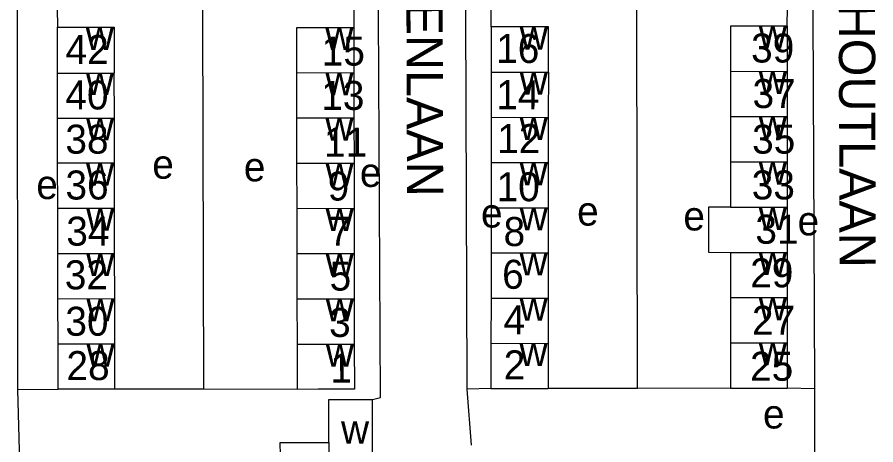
# Model space of a CAD drawing. Extents: x 159675 to 162108, y 386471 to 388472.
# Drawn here: x 161312.5 to 161430.9, y 387933.7 to 387992.6 of the extents above; entities that cross this region are included whole.
import ezdxf

# ---------------------------------------------------------------- set-up
doc = ezdxf.new("R2010")
doc.units = 0
for name, color, linetype in [('BLT_Basislijn', 7, 'Continuous'), ('BLT_Bebouwing', 7, 'Continuous'), ('BLT_Centroide', 7, 'Continuous'), ('BLT_Huisnummer', 7, 'Continuous'), ('BLT_Huisnummer_ tussenligend', 7, 'Continuous'), ('BLT_Onderverdeling_panden', 7, 'Continuous'), ('BLT_Straatnaam', 7, 'Continuous')]:
    doc.layers.add(name, color=color, linetype=linetype)

msp = doc.modelspace()

# ---------------------------------------------------------------- linework, layer by layer
at = {"layer": 'BLT_Basislijn'}
for p, q in [((161318.05, 387993.89), (161318.06, 387991.24)), ((161358.94, 387993.89), (161358.93, 387991.23)), ((161377.88, 387991.29), (161377.89, 387993.89)), ((161418.68, 387991.4), (161418.73, 387994.03)), ((161377.84, 387941.45), (161374.57, 387941.33)), ((161398.03, 387941.46), (161385.72, 387941.44)), ((161410.85, 387941.49), (161398.03, 387941.46)), ((161422.49, 387941.42), (161418.67, 387941.49)), ((161312.58, 387941.29), (161318.17, 387941.34)), ((161338.2, 387941.34), (161326, 387941.36)), ((161351.15, 387941.32), (161338.2, 387941.34)), ((161375.14, 387933.65), (161374.57, 387941.33))]:
    msp.add_line(p, q, dxfattribs=at)
for points in [[(161312.52, 387994.04), (161312.52, 387993.18), (161312.57, 387941.72), (161312.58, 387941.29)], [(161338.09, 387993.88), (161338.09, 387993.14), (161338.2, 387941.34)], [(161361.5, 387939.92), (161362.63, 387940.19), (161362.35, 387993.16), (161362.34, 387993.91)], [(161374.57, 387941.33), (161374.54, 387941.93), (161374.4, 387993.13), (161374.4, 387993.86)], [(161398.03, 387941.46), (161397.96, 387993.21), (161397.96, 387993.97)], [(161422.49, 387941.42), (161422.49, 387941.88), (161422.28, 387993.2), (161422.28, 387994.01)], [(161375.15, 387921.63), (161375.25, 387917.5), (161376.36, 387914.95), (161377.93, 387914.57), (161420.6, 387915), (161422.51, 387917.18), (161422.49, 387941.42)], [(161312.58, 387941.29), (161313.26, 387916.16), (161313.76, 387914.54), (161315.26, 387913.76), (161360.61, 387914.46), (161361.64, 387916.71), (161361.51, 387927.79)]]:
    msp.add_lwpolyline(points, dxfattribs=at)
at = {"layer": 'BLT_Bebouwing'}
for p, q in [((161318.07, 387984.92), (161318.06, 387991.24)), ((161358.93, 387991.23), (161358.94, 387985)), ((161377.88, 387991.29), (161377.87, 387985.06)), ((161418.68, 387991.4), (161418.68, 387985.16)), ((161318.09, 387978.71), (161318.07, 387984.92)), ((161351.09, 387978.75), (161351.08, 387984.98)), ((161358.94, 387985), (161358.95, 387978.76)), ((161377.87, 387985.06), (161377.87, 387978.83)), ((161385.76, 387985.05), (161385.75, 387978.82)), ((161410.86, 387985.17), (161410.86, 387978.93)), ((161418.68, 387985.16), (161418.68, 387978.93)), ((161318.1, 387972.53), (161318.09, 387978.71)), ((161325.93, 387972.55), (161325.92, 387978.73)), ((161351.1, 387972.51), (161351.09, 387978.75)), ((161358.95, 387978.76), (161358.96, 387972.52)), ((161377.87, 387978.83), (161377.86, 387972.6)), ((161385.75, 387978.82), (161385.75, 387972.59)), ((161410.86, 387978.93), (161410.86, 387972.69)), ((161418.68, 387978.93), (161418.67, 387972.68)), ((161318.12, 387966.29), (161318.1, 387972.53)), ((161325.94, 387966.31), (161325.93, 387972.55)), ((161351.11, 387966.27), (161351.1, 387972.51)), ((161358.96, 387972.52), (161358.97, 387966.29)), ((161377.86, 387972.6), (161377.86, 387966.37)), ((161385.75, 387972.59), (161385.74, 387966.36)), ((161410.86, 387972.69), (161410.86, 387966.45)), ((161418.67, 387972.68), (161418.67, 387966.45)), ((161318.13, 387960.05), (161318.12, 387966.29)), ((161325.96, 387960.07), (161325.94, 387966.31)), ((161358.97, 387966.29), (161358.98, 387960.05)), ((161377.86, 387966.37), (161377.85, 387960.14)), ((161385.74, 387966.36), (161385.74, 387960.13)), ((161418.67, 387966.45), (161418.67, 387960.21)), ((161318.14, 387953.82), (161318.13, 387960.05)), ((161325.97, 387953.83), (161325.96, 387960.07)), ((161351.14, 387953.8), (161351.12, 387960.04)), ((161358.98, 387960.05), (161358.99, 387953.81)), ((161377.85, 387960.14), (161377.85, 387953.91)), ((161385.74, 387960.13), (161385.73, 387953.9)), ((161410.86, 387960.21), (161410.86, 387953.97)), ((161418.67, 387960.21), (161418.67, 387953.97)), ((161318.16, 387947.58), (161318.14, 387953.82)), ((161325.99, 387947.6), (161325.97, 387953.83)), ((161351.15, 387947.56), (161351.14, 387953.8)), ((161358.99, 387953.81), (161359, 387947.57)), ((161377.85, 387953.91), (161377.84, 387947.68)), ((161385.73, 387953.9), (161385.73, 387947.67)), ((161410.86, 387953.97), (161410.85, 387947.73)), ((161418.67, 387953.97), (161418.67, 387947.73)), ((161318.17, 387941.34), (161318.16, 387947.58)), ((161326, 387941.36), (161325.99, 387947.6)), ((161351.15, 387941.32), (161351.15, 387947.56)), ((161377.84, 387947.68), (161377.84, 387941.45)), ((161385.73, 387947.67), (161385.72, 387941.44)), ((161410.85, 387947.73), (161410.85, 387941.49)), ((161418.67, 387947.73), (161418.67, 387941.49)), ((161361.51, 387927.79), (161361.5, 387939.92))]:
    msp.add_line(p, q, dxfattribs=at)
for points in [[(161318.06, 387991.24), (161323.06, 387991.26), (161325.89, 387991.26), (161325.9, 387984.93)], [(161351.08, 387984.98), (161351.07, 387991.22), (161353.93, 387991.22), (161358.93, 387991.23)], [(161385.76, 387985.05), (161385.77, 387991.28), (161382.88, 387991.28), (161377.88, 387991.29)], [(161418.68, 387991.4), (161413.68, 387991.4), (161410.86, 387991.4), (161410.86, 387985.17)], [(161325.92, 387978.73), (161325.9, 387984.84), (161325.9, 387984.93)], [(161351.12, 387960.04), (161351.11, 387966.27)], [(161410.86, 387966.45), (161407.85, 387966.45), (161407.85, 387960.22), (161410.86, 387960.21)], [(161359, 387947.57), (161359.01, 387941.34), (161354.01, 387941.33), (161351.15, 387941.32)], [(161377.84, 387941.45), (161382.84, 387941.44), (161385.72, 387941.44)], [(161410.85, 387941.49), (161413.67, 387941.49), (161418.67, 387941.49)], [(161326, 387941.36), (161323.17, 387941.35), (161318.17, 387941.34)], [(161355.48, 387933.98), (161355.48, 387939.92), (161356.5, 387939.92), (161361.5, 387939.92)], [(161348.88, 387930.53), (161348.8, 387933.98), (161355.48, 387933.98)]]:
    msp.add_lwpolyline(points, dxfattribs=at)
at = {"layer": 'BLT_Onderverdeling_panden'}
for p, q in [((161318.07, 387984.92), (161325.9, 387984.93)), ((161351.08, 387984.98), (161358.94, 387985)), ((161377.87, 387985.06), (161385.76, 387985.05)), ((161410.86, 387985.17), (161418.68, 387985.16)), ((161318.09, 387978.71), (161325.92, 387978.73)), ((161351.09, 387978.75), (161358.95, 387978.76)), ((161377.87, 387978.83), (161385.75, 387978.82)), ((161410.86, 387978.93), (161418.68, 387978.93)), ((161318.1, 387972.53), (161325.93, 387972.55)), ((161351.1, 387972.51), (161358.96, 387972.52)), ((161377.86, 387972.6), (161385.75, 387972.59)), ((161410.86, 387972.69), (161418.67, 387972.68)), ((161318.12, 387966.29), (161325.94, 387966.31)), ((161351.11, 387966.27), (161358.97, 387966.29)), ((161377.86, 387966.37), (161385.74, 387966.36)), ((161410.86, 387966.45), (161418.67, 387966.45)), ((161318.13, 387960.05), (161325.96, 387960.07)), ((161351.12, 387960.04), (161358.98, 387960.05)), ((161377.85, 387960.14), (161385.74, 387960.13)), ((161410.86, 387960.21), (161418.67, 387960.21)), ((161318.14, 387953.82), (161325.97, 387953.83)), ((161351.14, 387953.8), (161358.99, 387953.81)), ((161377.85, 387953.91), (161385.73, 387953.9)), ((161410.86, 387953.97), (161418.67, 387953.97)), ((161318.16, 387947.58), (161325.99, 387947.6)), ((161351.15, 387947.56), (161359, 387947.57)), ((161377.84, 387947.68), (161385.73, 387947.67)), ((161410.85, 387947.73), (161418.67, 387947.73)), ((161355.48, 387933.98), (161355.53, 387927.78))]:
    msp.add_line(p, q, dxfattribs=at)

# ---------------------------------------------------------------- texts
at = {"layer": 'BLT_Centroide'}
for s, p in [('w', (161321.98, 387988.12)), ('w', (161355.01, 387988.09)), ('w', (161381.82, 387988.16)), ('w', (161414.77, 387988.28)), ('w', (161321.99, 387981.91)), ('w', (161355.02, 387981.88)), ('w', (161381.81, 387981.94)), ('w', (161414.77, 387982.03)), ('w', (161322.01, 387975.66)), ('w', (161355.02, 387975.62)), ('w', (161381.8, 387975.72)), ('w', (161414.77, 387975.81)), ('e', (161331.15, 387970.36)), ('w', (161322.02, 387969.41)), ('e', (161343.77, 387970)), ('w', (161355.04, 387969.41)), ('e', (161359.77, 387969.23)), ('w', (161381.8, 387969.47)), ('w', (161414.77, 387969.56)), ('e', (161315.16, 387967.56)), ('w', (161322.04, 387963.19)), ('w', (161355.05, 387963.16)), ('e', (161376.47, 387963.63)), ('w', (161381.8, 387963.25)), ('e', (161389.72, 387963.9)), ('e', (161404.37, 387963.23)), ('w', (161414.77, 387963.31)), ('e', (161420.12, 387962.55)), ('w', (161322.05, 387956.94)), ('w', (161355.05, 387956.94)), ('w', (161381.79, 387957.03)), ('w', (161414.77, 387957.09)), ('w', (161322.07, 387950.72)), ('w', (161355.07, 387950.69)), ('w', (161381.79, 387950.78)), ('w', (161414.77, 387950.84)), ('w', (161322.08, 387944.47)), ('w', (161355.08, 387944.44)), ('w', (161381.78, 387944.56)), ('w', (161414.77, 387944.62)), ('e', (161415.35, 387935.93)), ('w', (161357.17, 387933.84))]:
    msp.add_text(s, height=4, dxfattribs=at).set_placement(p)
at = {"layer": 'BLT_Huisnummer'}
for s, rotation, p in [('42', 0.126, (161319.19, 387986.17)), ('13', 0.0917, (161354.45, 387979.84)), ('14', 359.9542, (161378.57, 387979.95)), ('36', 0.126, (161319.18, 387967.49)), ('9', 0.0917, (161355.34, 387967.35)), ('10', 359.9542, (161378.62, 387967.26)), ('32', 0.126, (161319.09, 387955.11)), ('6', 359.9542, (161379.38, 387955.19)), ('5', 0.0917, (161355.6, 387954.94)), ('28', 0.126, (161319.32, 387942.6)), ('1', 0.0917, (161355.71, 387942.25)), ('2', 359.9542, (161379.6, 387942.7))]:
    msp.add_text(s, height=4, rotation=rotation, dxfattribs=at).set_placement(p)
for s, p in [('37', (161413.91, 387980.1)), ('33', (161413.8, 387967.51)), ('29', (161413.59, 387955.39)), ('25', (161413.57, 387942.51))]:
    msp.add_text(s, height=4, dxfattribs=at).set_placement(p)
at = {"layer": 'BLT_Huisnummer_ tussenligend'}
for s, rotation, p in [('15', 0.0949, (161354.52, 387985.95)), ('16', 359.9491, (161378.56, 387986.32)), ('39', 359.9927, (161413.71, 387986.38)), ('40', 0.1317, (161319.17, 387979.9)), ('38', 0.1317, (161319.17, 387973.81)), ('11', 0.0949, (161354.84, 387973.4)), ('12', 359.9491, (161378.7, 387973.9)), ('35', 359.9927, (161413.85, 387973.82)), ('34', 0.1317, (161319.3, 387961.13)), ('7', 0.0949, (161355.52, 387961.11)), ('8', 359.9491, (161379.58, 387961.08)), ('31', 359.9927, (161414.3, 387961.4)), ('30', 0.1317, (161319.17, 387948.71)), ('3', 0.0949, (161355.53, 387948.55)), ('4', 359.9491, (161379.57, 387948.92)), ('27', 359.9927, (161413.83, 387948.85))]:
    msp.add_text(s, height=4, rotation=rotation, dxfattribs=at).set_placement(p)
at = {"layer": 'BLT_Straatnaam'}
for s, height, rotation, p in [('BORGERHOUTLAAN', 5, 270.1638, (161425.72, 388023.46)), ('HOBOKENLAAN', 4.9999, 270.1637, (161366.12, 388018.77))]:
    msp.add_text(s, height=height, rotation=rotation, dxfattribs=at).set_placement(p)

doc.saveas('drawing.dxf')
